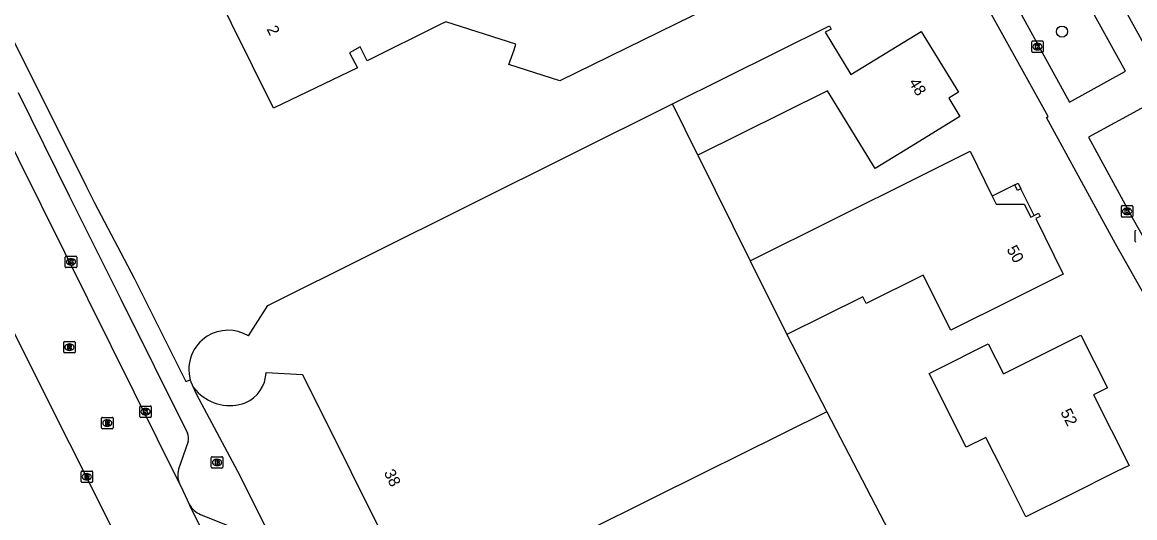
# Model space of a CAD drawing. Extents: x 157793 to 159380, y 380882 to 382313.
# Drawn here: x 158053.9 to 158151.1, y 381496 to 381539.3 of the extents above; entities that cross this region are included whole.
import ezdxf

# ---------------------------------------------------------------- set-up
doc = ezdxf.new("R2010")
doc.units = 0
for name, color, linetype in [('IMGEO_Boom', 7, 'Continuous'), ('IMGEO_Brandkraan', 7, 'Continuous'), ('IMGEO_Kolk', 7, 'Continuous'), ('IMGEO_Lichtpunt', 7, 'Continuous'), ('IMGEO_Pand', 7, 'Continuous'), ('IMGEO_Pand_nummerreeks', 7, 'Continuous'), ('IMGEO_Pand_overbouw', 7, 'Continuous'), ('IMGEO_Rijbaan_lokaal_gesloten', 7, 'Continuous'), ('IMGEO_Rioolput', 7, 'Continuous'), ('IMGEO_Voetpad_open', 7, 'Continuous')]:
    doc.layers.add(name, color=color, linetype=linetype)

msp = doc.modelspace()

# ---------------------------------------------------------------- linework, layer by layer
at = {"layer": 'IMGEO_Boom'}
msp.add_circle((158144.72, 381538.436), 0.489, dxfattribs=at)
at = {"layer": 'IMGEO_Brandkraan'}
for p, q in [((158070.446, 381500.378), (158070.446, 381501.23)), ((158070.521, 381501.304), (158071.373, 381501.304)), ((158070.934, 381501.084), (158070.959, 381501.084)), ((158071.447, 381501.23), (158071.447, 381500.378)), ((158071.373, 381500.304), (158070.521, 381500.304)), ((158070.957, 381500.524), (158070.932, 381500.524))]:
    msp.add_line(p, q, dxfattribs=at)
for points in [[(158070.446, 381500.378), (158070.446, 381501.23)], [(158070.521, 381501.304), (158071.373, 381501.304)], [(158070.794, 381501.004), (158070.794, 381500.604), (158071.007, 381500.604)], [(158071.025, 381501.004), (158070.794, 381501.004)], [(158070.973, 381500.923), (158070.919, 381500.923), (158070.919, 381500.847)], [(158070.919, 381500.847), (158070.972, 381500.847)], [(158070.981, 381500.771), (158070.919, 381500.771), (158070.919, 381500.69)], [(158070.919, 381500.69), (158070.981, 381500.69)], [(158071.447, 381501.23), (158071.447, 381500.378)], [(158071.373, 381500.304), (158070.521, 381500.304)]]:
    msp.add_lwpolyline(points, dxfattribs=at)
for centre, radius, start, end in [((158070.523, 381501.228), 0.0765, 91.55205, 178.44795), ((158070.523, 381501.228), 0.0765, 91.55205, 178.44795), ((158070.974, 381500.885), 0.0379, 267.82845, 90.93552), ((158070.982, 381500.73), 0.0404, 269.87594, 90.50774), ((158071.013, 381500.855), 0.251, 268.66757, 293.53466), ((158071.029, 381500.859), 0.145, 59.4692, 91.53667), ((158071.054, 381500.906), 0.0922, 285.51372, 58.15012), ((158071.059, 381500.714), 0.105, 301.31148, 78.98903), ((158071.371, 381501.228), 0.0765, 1.55205, 88.44795), ((158071.371, 381501.228), 0.0765, 1.55205, 88.44795), ((158070.523, 381500.38), 0.0765, 181.55205, 268.44795), ((158070.523, 381500.38), 0.0765, 181.55205, 268.44795), ((158071.371, 381500.38), 0.0765, 271.55205, 358.44795), ((158071.371, 381500.38), 0.0765, 271.55205, 358.44795)]:
    msp.add_arc(centre, radius, start, end, dxfattribs=at)
for centre, major_axis, ratio, start_param, end_param in [((158070.933, 381500.804), (-0.387, 0.002), 0.722429, 4.712389, 7.853982), ((158070.958, 381500.804), (-0.39, 0.002), 0.717154, 1.570796, 4.712389)]:
    msp.add_ellipse(centre, major_axis=major_axis, ratio=ratio, start_param=start_param, end_param=end_param, dxfattribs=at)
at = {"layer": 'IMGEO_Kolk'}
for p, q in [((158142.082, 381536.692), (158142.082, 381537.544)), ((158142.157, 381537.618), (158143.009, 381537.618)), ((158143.083, 381537.544), (158143.083, 381536.692)), ((158143.009, 381536.618), (158142.157, 381536.618)), ((158142.593, 381536.838), (158142.568, 381536.838)), ((158142.57, 381537.398), (158142.595, 381537.398)), ((158149.906, 381522.309), (158149.906, 381523.161)), ((158149.981, 381523.235), (158150.833, 381523.235)), ((158150.394, 381523.015), (158150.419, 381523.015)), ((158150.907, 381523.161), (158150.907, 381522.309)), ((158150.833, 381522.235), (158149.981, 381522.235)), ((158150.417, 381522.455), (158150.392, 381522.455)), ((158057.693, 381517.895), (158057.693, 381518.747)), ((158057.768, 381518.821), (158058.62, 381518.821)), ((158058.181, 381518.601), (158058.206, 381518.601)), ((158058.694, 381518.747), (158058.694, 381517.895)), ((158058.62, 381517.821), (158057.768, 381517.821)), ((158058.204, 381518.041), (158058.179, 381518.041)), ((158064.204, 381504.808), (158064.204, 381505.66)), ((158064.279, 381505.734), (158065.131, 381505.734)), ((158064.692, 381505.514), (158064.717, 381505.514)), ((158065.205, 381505.66), (158065.205, 381504.808)), ((158065.131, 381504.734), (158064.279, 381504.734)), ((158064.715, 381504.954), (158064.69, 381504.954))]:
    msp.add_line(p, q, dxfattribs=at)
for points in [[(158142.082, 381536.692), (158142.082, 381537.544)], [(158142.157, 381537.618), (158143.009, 381537.618)], [(158143.083, 381537.544), (158143.083, 381536.692)], [(158143.009, 381536.618), (158142.157, 381536.618)], [(158142.403, 381537.318), (158142.526, 381537.318), (158142.526, 381537.167), (158142.656, 381537.318), (158142.82, 381537.318), (158142.674, 381537.167), (158142.827, 381536.918), (158142.675, 381536.918), (158142.59, 381537.082), (158142.526, 381537.015), (158142.526, 381536.918), (158142.403, 381536.918), (158142.403, 381537.318)], [(158149.906, 381522.309), (158149.906, 381523.161)], [(158149.981, 381523.235), (158150.833, 381523.235)], [(158150.227, 381522.935), (158150.35, 381522.935), (158150.35, 381522.784), (158150.48, 381522.935), (158150.644, 381522.935), (158150.498, 381522.784), (158150.651, 381522.535), (158150.499, 381522.535), (158150.414, 381522.699), (158150.35, 381522.632), (158150.35, 381522.535), (158150.227, 381522.535), (158150.227, 381522.935)], [(158150.907, 381523.161), (158150.907, 381522.309)], [(158150.833, 381522.235), (158149.981, 381522.235)], [(158057.693, 381517.895), (158057.693, 381518.747)], [(158057.768, 381518.821), (158058.62, 381518.821)], [(158058.014, 381518.521), (158058.137, 381518.521), (158058.137, 381518.37), (158058.267, 381518.521), (158058.431, 381518.521), (158058.285, 381518.37), (158058.438, 381518.121), (158058.286, 381518.121), (158058.201, 381518.285), (158058.137, 381518.218), (158058.137, 381518.121), (158058.014, 381518.121), (158058.014, 381518.521)], [(158058.694, 381518.747), (158058.694, 381517.895)], [(158058.62, 381517.821), (158057.768, 381517.821)], [(158064.204, 381504.808), (158064.204, 381505.66)], [(158064.279, 381505.734), (158065.131, 381505.734)], [(158064.525, 381505.434), (158064.648, 381505.434), (158064.648, 381505.283), (158064.778, 381505.434), (158064.942, 381505.434), (158064.796, 381505.283), (158064.949, 381505.034), (158064.797, 381505.034), (158064.712, 381505.198), (158064.648, 381505.131), (158064.648, 381505.034), (158064.525, 381505.034), (158064.525, 381505.434)], [(158065.205, 381505.66), (158065.205, 381504.808)], [(158065.131, 381504.734), (158064.279, 381504.734)]]:
    msp.add_lwpolyline(points, dxfattribs=at)
for centre, start, end in [((158142.159, 381537.542), 91.55205, 178.44795), ((158142.159, 381537.542), 91.55205, 178.44795), ((158143.007, 381537.542), 1.55205, 88.44795), ((158143.007, 381537.542), 1.55205, 88.44795), ((158142.159, 381536.694), 181.55205, 268.44795), ((158142.159, 381536.694), 181.55205, 268.44795), ((158143.007, 381536.694), 271.55205, 358.44795), ((158143.007, 381536.694), 271.55205, 358.44795), ((158149.983, 381523.159), 91.55205, 178.44795), ((158149.983, 381523.159), 91.55205, 178.44795), ((158150.831, 381523.159), 1.55205, 88.44795), ((158150.831, 381523.159), 1.55205, 88.44795), ((158149.983, 381522.311), 181.55205, 268.44795), ((158149.983, 381522.311), 181.55205, 268.44795), ((158150.831, 381522.311), 271.55205, 358.44795), ((158150.831, 381522.311), 271.55205, 358.44795), ((158057.77, 381518.745), 91.55205, 178.44795), ((158057.77, 381518.745), 91.55205, 178.44795), ((158058.618, 381518.745), 1.55205, 88.44795), ((158058.618, 381518.745), 1.55205, 88.44795), ((158057.77, 381517.897), 181.55205, 268.44795), ((158057.77, 381517.897), 181.55205, 268.44795), ((158058.618, 381517.897), 271.55205, 358.44795), ((158058.618, 381517.897), 271.55205, 358.44795), ((158064.281, 381505.658), 91.55205, 178.44795), ((158064.281, 381505.658), 91.55205, 178.44795), ((158065.129, 381505.658), 1.55205, 88.44795), ((158065.129, 381505.658), 1.55205, 88.44795), ((158064.281, 381504.81), 181.55205, 268.44795), ((158064.281, 381504.81), 181.55205, 268.44795), ((158065.129, 381504.81), 271.55205, 358.44795), ((158065.129, 381504.81), 271.55205, 358.44795)]:
    msp.add_arc(centre, 0.0765, start, end, dxfattribs=at)
for centre, major_axis, ratio, start_param, end_param in [((158142.569, 381537.118), (-0.387, 0.002), 0.722429, 4.712389, 7.853982), ((158142.594, 381537.118), (-0.39, 0.002), 0.717154, 1.570796, 4.712389), ((158150.393, 381522.735), (-0.387, 0.002), 0.722429, 4.712389, 7.853982), ((158150.418, 381522.735), (-0.39, 0.002), 0.717154, 1.570796, 4.712389), ((158058.18, 381518.321), (-0.387, 0.002), 0.722429, 4.712389, 7.853982), ((158058.205, 381518.321), (-0.39, 0.002), 0.717154, 1.570796, 4.712389), ((158064.691, 381505.234), (-0.387, 0.002), 0.722429, 4.712389, 7.853982), ((158064.716, 381505.234), (-0.39, 0.002), 0.717154, 1.570796, 4.712389)]:
    msp.add_ellipse(centre, major_axis=major_axis, ratio=ratio, start_param=start_param, end_param=end_param, dxfattribs=at)
at = {"layer": 'IMGEO_Lichtpunt'}
msp.add_line((158151.075, 381520.975), (158151.075, 381520.168), dxfattribs=at)
msp.add_line((158151.075, 381520.975), (158151.075, 381520.168), dxfattribs=at)
for centre, start, end in [((158151.169, 381520.975), 90, 180), ((158151.169, 381520.975), 90, 180), ((158151.169, 381520.168), 180, 270), ((158151.169, 381520.168), 180, 270)]:
    msp.add_arc(centre, 0.0946, start, end, dxfattribs=at)
at = {"layer": 'IMGEO_Pand'}
for points in [[(158128.334, 381547.628), (158100.877, 381534.147), (158096.437, 381535.567), (158096.877, 381536.846), (158097.047, 381537.342), (158090.916, 381539.303), (158090.366, 381539.029), (158084.046, 381535.879), (158083.44, 381537.097), (158082.521, 381536.597), (158083.217, 381535.272), (158075.869, 381531.736), (158070.364, 381542.869)], [(158110.725, 381532.121), (158124.436, 381538.927), (158124.579, 381538.648), (158124.039, 381538.395), (158126.287, 381534.699), (158132.417, 381538.458), (158135.682, 381533.135), (158134.832, 381532.611), (158135.804, 381531.035), (158131.546, 381528.414), (158128.407, 381526.482), (158124.235, 381533.261), (158112.93, 381527.65)], [(158073.677, 381511.859), (158075.389, 381514.526), (158110.725, 381532.121)], [(158112.93, 381527.65), (158110.725, 381532.121)], [(158117.503, 381518.423), (158132.222, 381525.761), (158136.696, 381527.991), (158138.624, 381524.066), (158138.963, 381523.377), (158141.406, 381523.366), (158141.998, 381522.225), (158142.297, 381522.381), (158142.668, 381522.575), (158142.814, 381522.294), (158142.438, 381522.104), (158144.83, 381517.25), (158140.356, 381515.02), (158135.002, 381512.351), (158132.598, 381517.175), (158127.622, 381514.695), (158127.333, 381515.277), (158120.7, 381511.971)], [(158112.93, 381527.65), (158117.503, 381518.423)], [(158140.841, 381524.569), (158140.601, 381525.053), (158140.896, 381525.2), (158141.137, 381524.716), (158140.841, 381524.569)], [(158117.503, 381518.423), (158120.7, 381511.971)], [(158120.7, 381511.971), (158124.2, 381505.225)], [(158149.486, 381500), (158145.426, 381497.973), (158141.575, 381496.053), (158139.576, 381500), (158138.063, 381502.989), (158136.358, 381502.131), (158133.12, 381508.569), (158133.816, 381508.919), (158138.282, 381511.165), (158139.606, 381508.533), (158146.367, 381511.933), (158148.691, 381507.314), (158147.477, 381506.704), (158150.575, 381500.544), (158149.486, 381500)], [(158075.223, 381508.672), (158078.393, 381508.497), (158082.626, 381500), (158088.796, 381487.614)], [(158068.891, 381507.337), (158068.608, 381508.031)], [(158068.891, 381507.337), (158069.29, 381506.889)], [(158124.2, 381505.225), (158116.498, 381501.399), (158113.682, 381500), (158098.358, 381492.375), (158092.512, 381489.464), (158088.796, 381487.614)], [(158124.2, 381505.225), (158126.91, 381500), (158133.378, 381487.53), (158131.883, 381486.744)]]:
    msp.add_lwpolyline(points, dxfattribs=at)
for centre, radius, start, end in [((158071.904, 381508.89), 3.458, 59.15499, 121.73825), ((158071.899, 381508.939), 3.414, 122.09205, 195.42731), ((158072.269, 381508.741), 2.955, 292.6752, 358.67082), ((158072.056, 381509.78), 4.001, 226.26096, 289.74723)]:
    msp.add_arc(centre, radius, start, end, dxfattribs=at)
at = {"layer": 'IMGEO_Pand_overbouw'}
msp.add_lwpolyline([(158141.137, 381524.716), (158140.841, 381524.569), (158140.601, 381525.053), (158138.624, 381524.066), (158138.963, 381523.377), (158141.406, 381523.366), (158141.998, 381522.225), (158142.297, 381522.381)], close=True, dxfattribs=at)
at = {"layer": 'IMGEO_Rijbaan_lokaal_gesloten'}
for points in [[(158067.74, 381498.783), (158049.539, 381535.45)], [(158052.835, 381512.902), (158063.24, 381492.13)], [(158067.74, 381498.783), (158068.546, 381497.113)], [(158116.632, 381344.813), (158116.021, 381346.737), (158115.709, 381348.982), (158112.092, 381395.233), (158111.117, 381402.923), (158109.46, 381410.496), (158107.132, 381417.89), (158104.154, 381425.047), (158103.399, 381426.613), (158089.726, 381454.684), (158068.546, 381497.113)]]:
    msp.add_lwpolyline(points, dxfattribs=at)
at = {"layer": 'IMGEO_Rioolput'}
for p, q in [((158057.554, 381510.446), (158057.554, 381511.298)), ((158057.629, 381511.372), (158058.481, 381511.372)), ((158058.555, 381511.298), (158058.555, 381510.446)), ((158058.481, 381510.372), (158057.629, 381510.372)), ((158058.065, 381510.592), (158058.04, 381510.592)), ((158058.042, 381511.152), (158058.067, 381511.152)), ((158060.863, 381503.816), (158060.863, 381504.668)), ((158060.938, 381504.742), (158061.79, 381504.742)), ((158061.351, 381504.522), (158061.376, 381504.522)), ((158061.864, 381504.668), (158061.864, 381503.816)), ((158061.79, 381503.742), (158060.938, 381503.742)), ((158061.374, 381503.962), (158061.349, 381503.962)), ((158059.077, 381499.126), (158059.077, 381499.978)), ((158059.152, 381500.052), (158060.004, 381500.052)), ((158059.565, 381499.832), (158059.59, 381499.832)), ((158060.078, 381499.978), (158060.078, 381499.126)), ((158060.004, 381499.052), (158059.152, 381499.052)), ((158059.588, 381499.272), (158059.563, 381499.272))]:
    msp.add_line(p, q, dxfattribs=at)
for points in [[(158057.554, 381510.446), (158057.554, 381511.298)], [(158057.629, 381511.372), (158058.481, 381511.372)], [(158058.555, 381511.298), (158058.555, 381510.446)], [(158058.481, 381510.372), (158057.629, 381510.372)], [(158058.143, 381511.07), (158057.891, 381511.072), (158057.891, 381510.672)], [(158057.891, 381510.672), (158058.015, 381510.672), (158058.015, 381510.834), (158058.026, 381510.834)], [(158058.069, 381510.991), (158058.015, 381510.991), (158058.015, 381510.91)], [(158058.015, 381510.91), (158058.067, 381510.91)], [(158058.073, 381510.805), (158058.144, 381510.672), (158058.284, 381510.672), (158058.219, 381510.798)], [(158060.863, 381503.816), (158060.863, 381504.668)], [(158060.938, 381504.742), (158061.79, 381504.742)], [(158061.864, 381504.668), (158061.864, 381503.816)], [(158061.79, 381503.742), (158060.938, 381503.742)], [(158061.452, 381504.44), (158061.2, 381504.442), (158061.2, 381504.042)], [(158061.2, 381504.042), (158061.324, 381504.042), (158061.324, 381504.204), (158061.335, 381504.204)], [(158061.378, 381504.361), (158061.324, 381504.361), (158061.324, 381504.28)], [(158061.324, 381504.28), (158061.376, 381504.28)], [(158061.382, 381504.175), (158061.453, 381504.042), (158061.593, 381504.042), (158061.528, 381504.168)], [(158059.077, 381499.126), (158059.077, 381499.978)], [(158059.152, 381500.052), (158060.004, 381500.052)], [(158059.666, 381499.75), (158059.414, 381499.752), (158059.414, 381499.352)], [(158059.592, 381499.671), (158059.538, 381499.671), (158059.538, 381499.59)], [(158059.538, 381499.59), (158059.59, 381499.59)], [(158060.078, 381499.978), (158060.078, 381499.126)], [(158060.004, 381499.052), (158059.152, 381499.052)], [(158059.414, 381499.352), (158059.538, 381499.352), (158059.538, 381499.514), (158059.549, 381499.514)], [(158059.596, 381499.485), (158059.667, 381499.352), (158059.807, 381499.352), (158059.742, 381499.478)]]:
    msp.add_lwpolyline(points, dxfattribs=at)
for centre, radius, start, end in [((158057.631, 381511.296), 0.0765, 91.55205, 178.44795), ((158057.631, 381511.296), 0.0765, 91.55205, 178.44795), ((158058.479, 381511.296), 0.0765, 1.55205, 88.44795), ((158058.479, 381511.296), 0.0765, 1.55205, 88.44795), ((158057.631, 381510.448), 0.0765, 181.55205, 268.44795), ((158057.631, 381510.448), 0.0765, 181.55205, 268.44795), ((158058.025, 381510.781), 0.0533, 26.02933, 88.69889), ((158058.051, 381511.099), 0.19, 274.7715, 282.96867), ((158058.075, 381510.895), 0.0964, 77.00612, 93.18647), ((158058.089, 381510.952), 0.0378, 276.66336, 79.67722), ((158058.142, 381510.96), 0.109, 350.36119, 89.41601), ((158058.14, 381510.96), 0.112, 277.58423, 350.98172), ((158058.124, 381510.745), 0.108, 29.51342, 73.79051), ((158058.479, 381510.448), 0.0765, 271.55205, 358.44795), ((158058.479, 381510.448), 0.0765, 271.55205, 358.44795), ((158060.94, 381504.666), 0.0765, 91.55205, 178.44795), ((158060.94, 381504.666), 0.0765, 91.55205, 178.44795), ((158061.788, 381504.666), 0.0765, 1.55205, 88.44795), ((158061.788, 381504.666), 0.0765, 1.55205, 88.44795), ((158060.94, 381503.818), 0.0765, 181.55205, 268.44795), ((158060.94, 381503.818), 0.0765, 181.55205, 268.44795), ((158061.334, 381504.151), 0.0533, 26.02933, 88.69889), ((158061.36, 381504.469), 0.19, 274.7715, 282.96867), ((158061.384, 381504.265), 0.0964, 77.00612, 93.18647), ((158061.398, 381504.322), 0.0378, 276.66336, 79.67722), ((158061.451, 381504.33), 0.109, 350.36119, 89.41601), ((158061.449, 381504.33), 0.112, 277.58423, 350.98172), ((158061.433, 381504.115), 0.108, 29.51342, 73.79051), ((158061.788, 381503.818), 0.0765, 271.55205, 358.44795), ((158061.788, 381503.818), 0.0765, 271.55205, 358.44795), ((158059.154, 381499.976), 0.0765, 91.55205, 178.44795), ((158059.154, 381499.976), 0.0765, 91.55205, 178.44795), ((158059.574, 381499.779), 0.19, 274.7715, 282.96867), ((158059.598, 381499.575), 0.0964, 77.00612, 93.18647), ((158059.612, 381499.632), 0.0378, 276.66336, 79.67722), ((158059.665, 381499.64), 0.109, 350.36119, 89.41601), ((158059.663, 381499.64), 0.112, 277.58423, 350.98172), ((158060.002, 381499.976), 0.0765, 1.55205, 88.44795), ((158060.002, 381499.976), 0.0765, 1.55205, 88.44795), ((158059.154, 381499.128), 0.0765, 181.55205, 268.44795), ((158059.154, 381499.128), 0.0765, 181.55205, 268.44795), ((158059.548, 381499.461), 0.0533, 26.02933, 88.69889), ((158059.647, 381499.425), 0.108, 29.51342, 73.79051), ((158060.002, 381499.128), 0.0765, 271.55205, 358.44795), ((158060.002, 381499.128), 0.0765, 271.55205, 358.44795)]:
    msp.add_arc(centre, radius, start, end, dxfattribs=at)
for centre, major_axis, ratio, start_param, end_param in [((158058.041, 381510.872), (-0.387, 0.002), 0.722429, 4.712389, 7.853982), ((158058.066, 381510.872), (-0.39, 0.002), 0.717154, 1.570796, 4.712389), ((158061.35, 381504.242), (-0.387, 0.002), 0.722429, 4.712389, 7.853982), ((158061.375, 381504.242), (-0.39, 0.002), 0.717154, 1.570796, 4.712389), ((158059.564, 381499.552), (-0.387, 0.002), 0.722429, 4.712389, 7.853982), ((158059.589, 381499.552), (-0.39, 0.002), 0.717154, 1.570796, 4.712389)]:
    msp.add_ellipse(centre, major_axis=major_axis, ratio=ratio, start_param=start_param, end_param=end_param, dxfattribs=at)
at = {"layer": 'IMGEO_Voetpad_open'}
for points in [[(158046.275, 381551.295), (158054.345, 381535.34), (158059.56, 381524.88), (158060.257, 381523.483), (158063.694, 381516.906), (158064.197, 381515.906), (158065.28, 381513.751), (158065.654, 381513.007), (158068.231, 381507.882), (158068.608, 381508.031)], [(158139.575, 381542.843), (158145.375, 381532.267), (158150.255, 381534.969), (158144.538, 381545.376)], [(158207.708, 381447.175), (158196.6, 381463.411), (158191.493, 381471.166), (158188.156, 381476.274), (158180.068, 381488.973), (158176.956, 381493.981), (158171.612, 381502.714), (158167.051, 381510.356), (158163.584, 381516.344), (158161.1, 381520.669), (158154.693, 381532.233), (158152.339, 381536.528), (158148.449, 381543.56)], [(158158.169, 381504.602), (158154.491, 381510.898), (158149.399, 381519.895), (158143.365, 381530.935), (158143.503, 381531.025), (158137.548, 381541.808)], [(158053.589, 381533.105), (158058.032, 381524.106), (158062.531, 381515.073), (158068.356, 381503.375)], [(158151.956, 381531.901), (158147.028, 381529.224), (158150.968, 381522.006), (158154.352, 381516.038), (158159.211, 381518.799), (158151.956, 381531.901)], [(158075.86, 381493.804), (158072.749, 381500), (158069.138, 381506.782), (158068.891, 381507.337)], [(158068.414, 381502.633), (158067.569, 381500.21)], [(158069.489, 381496.261), (158072.175, 381495.171)]]:
    msp.add_lwpolyline(points, dxfattribs=at)
for centre, radius, start, end in [((158067.393, 381502.926), 1.063, 343.97351, 24.96561), ((158069.696, 381499.741), 2.178, 167.56537, 206.10117), ((158070.253, 381498.054), 1.949, 208.87736, 246.92705)]:
    msp.add_arc(centre, radius, start, end, dxfattribs=at)

# ---------------------------------------------------------------- texts
at = {"layer": 'IMGEO_Pand_nummerreeks'}
for s, rotation, p in [('2', 296.31001, (158075.252, 381538.668)), ('48', 301.52395, (158131.307, 381533.995)), ('50', 299.24198, (158139.854, 381519.424)), ('52', 296.69883, (158144.562, 381505.201)), ('38', 296.4819, (158085.484, 381499.913))]:
    msp.add_text(s, height=1, rotation=rotation, dxfattribs=at).set_placement(p)

doc.saveas('drawing.dxf')
